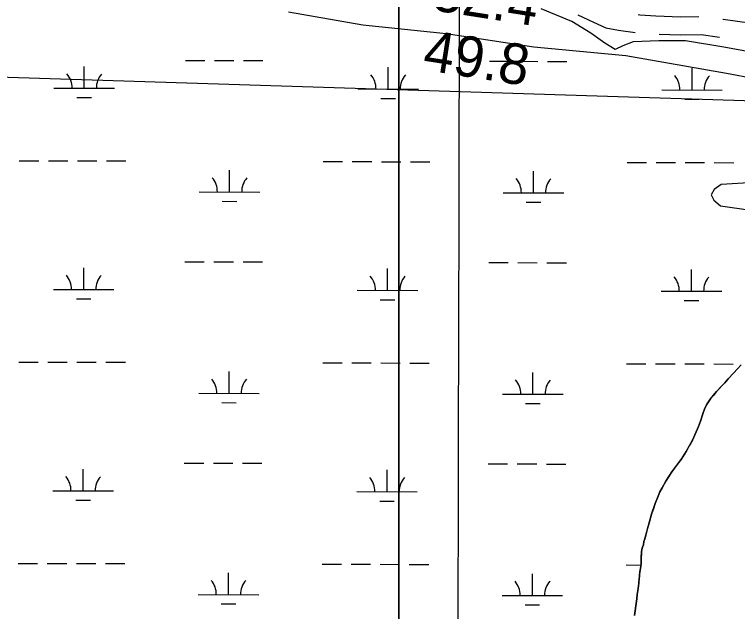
# Model space of a CAD drawing. Extents: x 3161615 to 3199515, y 867541 to 892976.
# Drawn here: x 3191235 to 3192430, y 876681 to 877667 of the extents above; entities that cross this region are included whole.
import ezdxf

# ---------------------------------------------------------------- set-up
doc = ezdxf.new("R2010")
doc.units = 0
for name, color, linetype in [('V-GRID-MAJR', 7, 'Continuous'), ('V-RIVR-RANG', 7, 'Continuous'), ('V-ROAD-CNTR', 7, 'Continuous'), ('V-SITE-VEGE', 7, 'Continuous'), ('V-TOPO-DPTH', 7, 'Continuous'), ('V-TOPO-MINR', 7, 'Continuous'), ('V-TOPO-SHOR', 7, 'Continuous'), ('V-WETL-SWMP', 7, 'Continuous')]:
    doc.layers.add(name, color=color, linetype=linetype)

msp = doc.modelspace()

# ---------------------------------------------------------------- linework, layer by layer
at = {"layer": 'V-GRID-MAJR'}
msp.add_spline([(3191958.8, 872935.3), (3191973.7, 878996), (3191988.7, 885058.7), (3192003.7, 891121.4), (3192003.7, 891123.3)], degree=3, dxfattribs=at)
at = {"layer": 'V-ROAD-CNTR'}
for points in [[(3192165.7, 877666.7), (3192191.7, 877654.5), (3192212.3, 877645.3), (3192233.2, 877641.3), (3192260.4, 877637.6)], [(3192265.8, 877667.2), (3192268.1, 877666.9), (3192294.9, 877665.1), (3192335.7, 877663.6), (3192365.6, 877664.1)], [(3192405.3, 877659.4), (3192405.7, 877659.3), (3192453.4, 877652.9), (3192491.1, 877649.4), (3192504.5, 877646.8)], [(3192300.3, 877634.9), (3192335.4, 877633.6), (3192369.7, 877634.1), (3192399.9, 877629.9)]]:
    msp.add_lwpolyline(points, dxfattribs=at)
at = {"layer": 'V-SITE-VEGE'}
for p, q in [((3191870, 877789.5), (3191870, 872935.6)), ((3191870, 872935.6), (3191870, 877789.5)), ((3192155.8, 877655.6), (3192105.2, 877676.7)), ((3192187.5, 877636.6), (3192155.8, 877655.6)), ((3192210.7, 877619.7), (3192187.5, 877636.6)), ((3192227.6, 877609.1), (3192210.7, 877619.7)), ((3192240.3, 877615.5), (3192227.6, 877609.1)), ((3192257.1, 877621.8), (3192240.3, 877615.5)), ((3192299.4, 877623.9), (3192257.1, 877621.8)), ((3192343.7, 877623.9), (3192299.4, 877623.9)), ((3192407, 877613.3), (3192343.7, 877623.9)), ((3192485.1, 877598.6), (3192407, 877613.3)), ((3192429.4, 877081.4), (3192435.8, 877088.5)), ((3192423, 877074.7), (3192429.4, 877081.4)), ((3192408.7, 877058.7), (3192414, 877065.1)), ((3192414, 877065.1), (3192423, 877074.7)), ((3192394.8, 877044.2), (3192408.7, 877058.7)), ((3192384.8, 877031.8), (3192394.8, 877044.2)), ((3192378.3, 877022.2), (3192384.8, 877031.8)), ((3192375.2, 877015.2), (3192378.3, 877022.2)), ((3192368.3, 876995.1), (3192372.3, 877007.5)), ((3192372.3, 877007.5), (3192375.2, 877015.2)), ((3192365.1, 876986.3), (3192368.3, 876995.1)), ((3192361.4, 876977.4), (3192365.1, 876986.3)), ((3192355.1, 876963.5), (3192361.4, 876977.4)), ((3192344.7, 876945.1), (3192355.1, 876963.5)), ((3192336.4, 876932), (3192344.7, 876945.1)), ((3192321.2, 876911.2), (3192336.4, 876932)), ((3192316, 876903.5), (3192321.2, 876911.2)), ((3192311.4, 876896.1), (3192316, 876903.5)), ((3192301.5, 876878.2), (3192305.1, 876885.2)), ((3192305.1, 876885.2), (3192311.4, 876896.1)), ((3192298.3, 876871), (3192301.5, 876878.2)), ((3192293.6, 876859.1), (3192298.3, 876871)), ((3192287.7, 876841.4), (3192293.6, 876859.1)), ((3192283.9, 876827.2), (3192287.7, 876841.4)), ((3192276.4, 876800.5), (3192283.9, 876827.2)), ((3192272.6, 876786.8), (3192274.2, 876791)), ((3192274.2, 876791), (3192275, 876796.2)), ((3192275, 876796.2), (3192276.4, 876800.5)), ((3192270.5, 876771.2), (3192271.2, 876778.5)), ((3192271.2, 876778.5), (3192271.8, 876782.8)), ((3192271.8, 876782.8), (3192272.6, 876786.8)), ((3192270.3, 876761), (3192270.5, 876771.2)), ((3192268.5, 876746.2), (3192269.7, 876755)), ((3192269.7, 876755), (3192270.3, 876761)), ((3192267, 876733.4), (3192268.5, 876746.2)), ((3192266.7, 876730.4), (3192267, 876733.4)), ((3192266.7, 876727.4), (3192266.7, 876730.4)), ((3192264, 876708.9), (3192265.7, 876718.7)), ((3192265.7, 876718.7), (3192266.3, 876723.2)), ((3192266.3, 876723.2), (3192266.7, 876727.4)), ((3192263.1, 876701.7), (3192264, 876708.9)), ((3192261.4, 876689.9), (3192263.1, 876701.7)), ((3192259.3, 876673.9), (3192260.5, 876681.9)), ((3192260.5, 876681.9), (3192261.4, 876689.9))]:
    msp.add_line(p, q, dxfattribs=at)
at = {"layer": 'V-TOPO-DPTH'}
msp.add_line((3197197, 877374.4), (3187419.1, 877683.2), dxfattribs=at)
at = {"layer": 'V-TOPO-MINR'}
for points in [[(3192521.6, 877393.3), (3192402.8, 877386.5), (3192391.2, 877378.1), (3192386, 877369.4)], [(3192386, 877369.4), (3192390.4, 877360.3), (3192401.3, 877351), (3192789.8, 877295.3)]]:
    msp.add_lwpolyline(points, dxfattribs=at)
at = {"layer": 'V-TOPO-SHOR'}
msp.add_lwpolyline([(3192435.8, 877088.5), (3192429.4, 877081.4), (3192423, 877074.7), (3192414, 877065.1), (3192408.7, 877058.7), (3192403, 877052.8), (3192394.8, 877044.2), (3192389.7, 877037.8), (3192384.8, 877031.8), (3192378.3, 877022.2), (3192375.2, 877015.2), (3192372.3, 877007.5), (3192368.3, 876995.1), (3192365.1, 876986.3), (3192361.4, 876977.4), (3192355.1, 876963.5), (3192349.9, 876954.3), (3192344.7, 876945.1), (3192336.4, 876932), (3192330.2, 876923.6), (3192321.2, 876911.2), (3192316, 876903.5), (3192311.4, 876896.1), (3192305.1, 876885.2), (3192301.5, 876878.2), (3192298.3, 876871), (3192293.6, 876859.1), (3192290.7, 876850.4), (3192287.7, 876841.4), (3192283.9, 876827.2), (3192281.2, 876817.7), (3192278.8, 876809.2), (3192276.4, 876800.5), (3192275, 876796.2), (3192274.2, 876791), (3192272.6, 876786.8), (3192271.8, 876782.8), (3192271.2, 876778.5), (3192270.9, 876774.8), (3192270.5, 876771.2), (3192270.4, 876765.7), (3192270.3, 876761), (3192269.7, 876755), (3192268.5, 876746.2), (3192267.9, 876740.7), (3192267, 876733.4), (3192266.7, 876730.4), (3192266.7, 876727.4), (3192266.3, 876723.2), (3192265.7, 876718.7), (3192264, 876708.9), (3192263.1, 876701.7), (3192261.4, 876689.9), (3192260.5, 876681.9), (3192259.3, 876673.9)], dxfattribs=at)
at = {"layer": 'V-WETL-SWMP'}
for p, q in [((3191811, 877649.5), (3191688, 877671.3)), ((3191948.5, 877635.1), (3191811, 877649.5)), ((3192093.2, 877613.3), (3191948.5, 877635.1)), ((3192245.1, 877598.8), (3192093.2, 877613.3)), ((3191517.9, 877591.3), (3191549.9, 877591.2)), ((3191565.9, 877591.2), (3191597.9, 877591.1)), ((3191613.9, 877591.1), (3191645.9, 877591)), ((3192019.8, 877589.9), (3192051.8, 877589.8)), ((3192067.8, 877589.8), (3192099.8, 877589.7)), ((3192115.8, 877589.7), (3192147.8, 877589.6)), ((3192411.5, 877569.9), (3192245.1, 877598.8)), ((3191350.7, 877545.4), (3191350.8, 877581.4)), ((3191852.6, 877544), (3191852.7, 877580)), ((3192354.5, 877542.6), (3192354.6, 877578.6)), ((3192592.4, 877533.7), (3192411.5, 877569.9)), ((3191300.7, 877545.5), (3191400.7, 877545.2)), ((3191802.6, 877544.1), (3191902.6, 877543.8)), ((3192304.5, 877542.7), (3192404.5, 877542.4)), ((3191338.6, 877530), (3191362.6, 877529.9)), ((3191840.6, 877528.6), (3191864.6, 877528.5)), ((3192342.5, 877527.2), (3192366.5, 877527.1)), ((3191243.5, 877425.6), (3191275.5, 877425.5)), ((3191291.5, 877425.4), (3191323.5, 877425.4)), ((3191339.5, 877425.3), (3191371.5, 877425.2)), ((3191387.5, 877425.2), (3191419.5, 877425.1)), ((3191745.4, 877424.2), (3191777.4, 877424.1)), ((3191793.4, 877424.1), (3191825.4, 877424)), ((3191841.4, 877423.9), (3191873.4, 877423.8)), ((3191889.4, 877423.8), (3191921.4, 877423.7)), ((3192247.3, 877422.8), (3192279.3, 877422.7)), ((3192295.3, 877422.7), (3192327.3, 877422.6)), ((3192343.3, 877422.5), (3192375.3, 877422.5)), ((3192391.3, 877422.4), (3192423.3, 877422.3)), ((3191590.7, 877373.9), (3191590.8, 877409.9)), ((3192092.6, 877372.5), (3192092.7, 877408.5)), ((3191540.7, 877374), (3191640.7, 877373.7)), ((3192042.6, 877372.6), (3192142.6, 877372.4)), ((3191578.6, 877358.5), (3191602.6, 877358.4)), ((3192080.6, 877357.1), (3192104.6, 877357)), ((3191517, 877258.6), (3191549, 877258.6)), ((3191565, 877258.5), (3191597, 877258.4)), ((3191613, 877258.4), (3191645, 877258.3)), ((3192018.9, 877257.3), (3192050.9, 877257.2)), ((3192066.9, 877257.1), (3192098.9, 877257)), ((3192114.9, 877257), (3192146.9, 877256.9)), ((3191349.8, 877212.7), (3191349.9, 877248.7)), ((3191851.7, 877211.3), (3191851.8, 877247.3)), ((3192353.6, 877209.9), (3192353.7, 877245.9)), ((3191299.8, 877212.8), (3191399.8, 877212.5)), ((3191801.7, 877211.4), (3191901.7, 877211.2)), ((3192303.6, 877210), (3192403.6, 877209.8)), ((3191337.7, 877197.3), (3191361.7, 877197.2)), ((3191839.6, 877195.9), (3191863.6, 877195.8)), ((3192341.5, 877194.5), (3192365.5, 877194.4)), ((3191242.6, 877092.9), (3191274.6, 877092.8)), ((3191290.6, 877092.8), (3191322.6, 877092.7)), ((3191338.6, 877092.6), (3191370.6, 877092.6)), ((3191386.6, 877092.5), (3191418.6, 877092.4)), ((3191744.5, 877091.5), (3191776.5, 877091.4)), ((3191792.5, 877091.4), (3191824.5, 877091.3)), ((3191840.5, 877091.3), (3191872.5, 877091.2)), ((3191888.5, 877091.1), (3191920.5, 877091)), ((3192246.4, 877090.1), (3192278.4, 877090)), ((3192294.4, 877090), (3192326.4, 877089.9)), ((3192342.4, 877089.9), (3192374.4, 877089.8)), ((3192390.4, 877089.7), (3192422.4, 877089.6)), ((3192429.4, 877081.4), (3192435.8, 877088.5)), ((3191589.8, 877041.2), (3191589.9, 877077.2)), ((3192423, 877074.7), (3192429.4, 877081.4)), ((3192091.7, 877039.8), (3192091.8, 877075.8)), ((3192408.7, 877058.7), (3192414, 877065.1)), ((3192414, 877065.1), (3192423, 877074.7)), ((3192394.8, 877044.2), (3192408.7, 877058.7)), ((3191539.8, 877041.3), (3191639.8, 877041.1)), ((3192384.8, 877031.8), (3192394.8, 877044.2)), ((3192041.7, 877040), (3192141.7, 877039.7)), ((3192378.3, 877022.2), (3192384.8, 877031.8)), ((3191577.7, 877025.8), (3191601.7, 877025.7)), ((3192079.6, 877024.4), (3192103.6, 877024.4)), ((3192375.2, 877015.2), (3192378.3, 877022.2)), ((3192368.3, 876995.1), (3192372.3, 877007.5)), ((3192372.3, 877007.5), (3192375.2, 877015.2)), ((3192365.1, 876986.3), (3192368.3, 876995.1)), ((3192361.4, 876977.4), (3192365.1, 876986.3)), ((3192355.1, 876963.5), (3192361.4, 876977.4)), ((3192344.7, 876945.1), (3192355.1, 876963.5)), ((3192336.4, 876932), (3192344.7, 876945.1)), ((3191516, 876926), (3191548, 876925.9)), ((3191564, 876925.8), (3191596, 876925.8)), ((3191612, 876925.7), (3191644, 876925.6)), ((3192017.9, 876924.6), (3192049.9, 876924.5)), ((3192065.9, 876924.5), (3192097.9, 876924.4)), ((3192113.9, 876924.3), (3192145.9, 876924.2)), ((3192321.2, 876911.2), (3192336.4, 876932)), ((3191348.9, 876880), (3191348.9, 876916)), ((3191850.8, 876878.6), (3191850.9, 876914.6)), ((3192316, 876903.5), (3192321.2, 876911.2)), ((3192311.4, 876896.1), (3192316, 876903.5)), ((3192301.5, 876878.2), (3192305.1, 876885.2)), ((3192305.1, 876885.2), (3192311.4, 876896.1)), ((3191298.9, 876880.1), (3191398.9, 876879.9)), ((3191800.8, 876878.8), (3191900.8, 876878.5)), ((3192298.3, 876871), (3192301.5, 876878.2)), ((3191336.8, 876864.6), (3191360.8, 876864.5)), ((3191838.7, 876863.2), (3191862.7, 876863.2)), ((3192293.6, 876859.1), (3192298.3, 876871)), ((3192287.7, 876841.4), (3192293.6, 876859.1)), ((3192283.9, 876827.2), (3192287.7, 876841.4)), ((3192276.4, 876800.5), (3192283.9, 876827.2)), ((3192272.6, 876786.8), (3192274.2, 876791)), ((3192274.2, 876791), (3192275, 876796.2)), ((3192275, 876796.2), (3192276.4, 876800.5)), ((3192270.5, 876771.2), (3192271.2, 876778.5)), ((3192271.2, 876778.5), (3192271.8, 876782.8)), ((3192271.8, 876782.8), (3192272.6, 876786.8)), ((3192270.3, 876761), (3192270.5, 876771.2)), ((3191241.7, 876760.2), (3191273.7, 876760.1)), ((3191289.7, 876760.1), (3191321.7, 876760)), ((3191337.7, 876760), (3191369.7, 876759.9)), ((3191385.7, 876759.8), (3191417.7, 876759.7)), ((3191743.6, 876758.8), (3191775.6, 876758.8)), ((3191791.6, 876758.7), (3191823.6, 876758.6)), ((3191839.6, 876758.6), (3191871.6, 876758.5)), ((3191887.6, 876758.4), (3191919.6, 876758.4)), ((3192245.5, 876757.5), (3192270, 876757.4)), ((3192268.5, 876746.2), (3192269.7, 876755)), ((3192269.7, 876755), (3192270.3, 876761)), ((3191588.8, 876708.5), (3191588.9, 876744.5)), ((3192090.8, 876707.1), (3192090.9, 876743.1)), ((3192267, 876733.4), (3192268.5, 876746.2)), ((3192266.7, 876730.4), (3192267, 876733.4)), ((3192266.7, 876727.4), (3192266.7, 876730.4)), ((3192264, 876708.9), (3192265.7, 876718.7)), ((3192265.7, 876718.7), (3192266.3, 876723.2)), ((3192266.3, 876723.2), (3192266.7, 876727.4)), ((3191538.8, 876708.7), (3191638.8, 876708.4)), ((3192040.8, 876707.3), (3192140.8, 876707)), ((3192263.1, 876701.7), (3192264, 876708.9)), ((3192261.4, 876689.9), (3192263.1, 876701.7)), ((3191576.8, 876693.1), (3191600.8, 876693.1)), ((3192078.7, 876691.7), (3192102.7, 876691.7)), ((3192259.3, 876673.9), (3192260.5, 876681.9)), ((3192260.5, 876681.9), (3192261.4, 876689.9))]:
    msp.add_line(p, q, dxfattribs=at)
for centre, start, end in [((3191295.4, 877546), 359.0699, 40.6135), ((3191405.9, 877545.7), 139.0699, 180.6135), ((3191797.4, 877544.6), 359.0699, 40.6135), ((3191907.8, 877544.3), 139.0699, 180.6135), ((3192299.3, 877543.2), 359.0699, 40.6135), ((3192409.7, 877542.9), 139.0699, 180.6135), ((3191535.4, 877374.5), 359.0699, 40.6135), ((3191645.9, 877374.2), 139.0699, 180.6135), ((3192037.4, 877373.1), 359.0699, 40.6135), ((3192147.8, 877372.8), 139.0699, 180.6135), ((3191294.5, 877213.3), 359.0699, 40.6135), ((3191405, 877213), 139.0699, 180.6135), ((3191796.4, 877211.9), 359.0699, 40.6135), ((3191906.9, 877211.6), 139.0699, 180.6135), ((3192298.3, 877210.5), 359.0699, 40.6135), ((3192408.8, 877210.2), 139.0699, 180.6135), ((3191534.5, 877041.8), 359.0699, 40.6135), ((3191645, 877041.5), 139.0699, 180.6135), ((3192036.4, 877040.4), 359.0699, 40.6135), ((3192146.9, 877040.1), 139.0699, 180.6135), ((3191293.6, 876880.6), 359.0699, 40.6135), ((3191404.1, 876880.3), 139.0699, 180.6135), ((3191795.5, 876879.2), 359.0699, 40.6135), ((3191906, 876878.9), 139.0699, 180.6135), ((3191533.6, 876709.2), 359.0699, 40.6135), ((3191644.1, 876708.9), 139.0699, 180.6135), ((3192035.5, 876707.8), 359.0699, 40.6135), ((3192146, 876707.5), 139.0699, 180.6135)]:
    msp.add_arc(centre, 35.2, start, end, dxfattribs=at)

# ---------------------------------------------------------------- texts
at = {"layer": 'V-RIVR-RANG'}
for s, p in [('52.4', (3191923.2, 877674.8)), ('49.8', (3191908, 877576))]:
    msp.add_text(s, height=67, rotation=351.1183, dxfattribs=at).set_placement(p)

doc.saveas('drawing.dxf')
